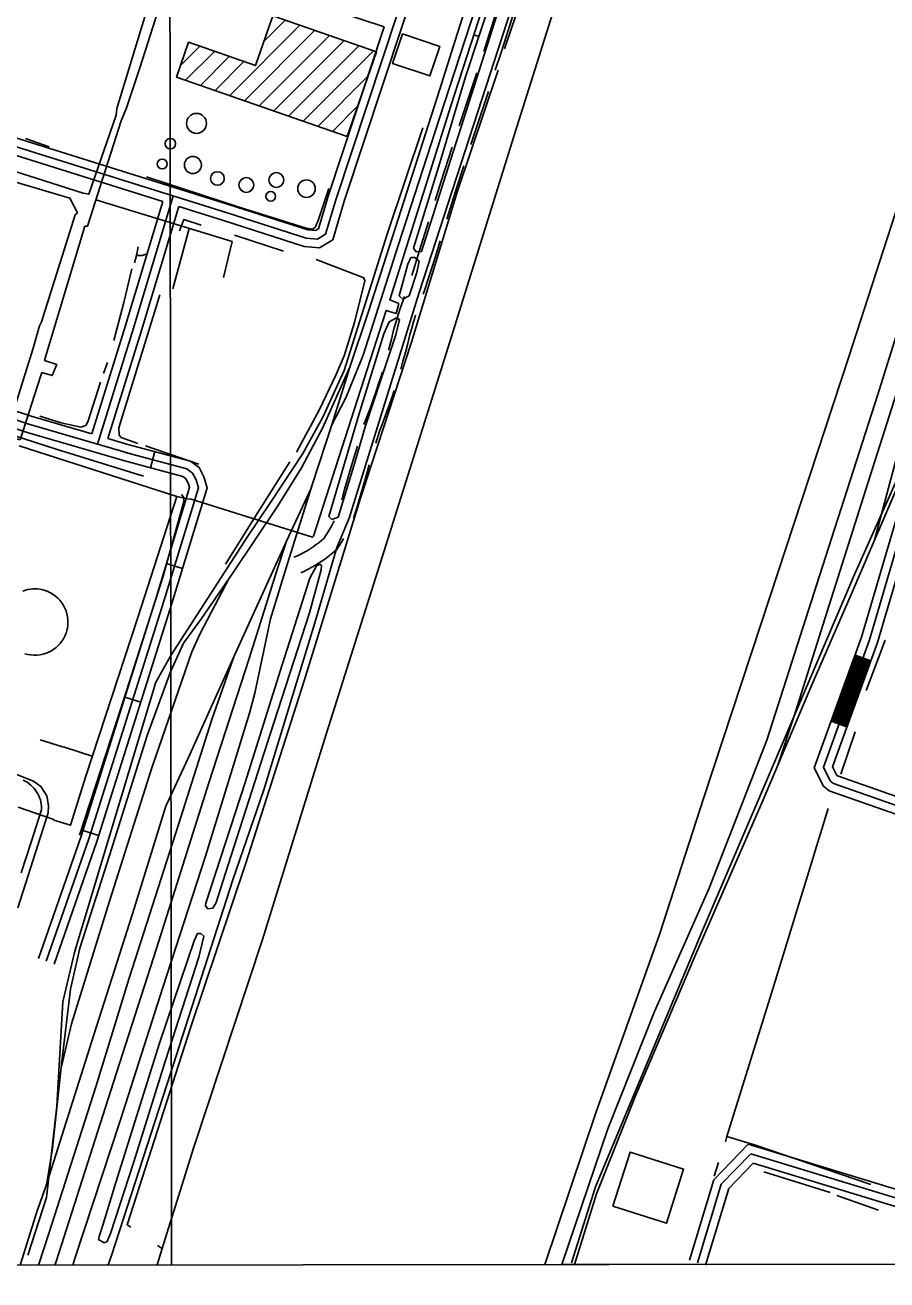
# Model space of a CAD drawing. Extents: x 3297772 to 3335630, y 634068 to 659439.
# Drawn here: x 3327928 to 3329468, y 639447 to 641687 of the extents above; entities that cross this region are included whole.
import ezdxf

# ---------------------------------------------------------------- set-up
doc = ezdxf.new("R2010")
doc.units = 0
for name, color, linetype in [('V-BLDG-OTLN', 7, 'Continuous'), ('V-BORW-IDEN', 7, 'Continuous'), ('V-DOMW-TANK', 7, 'Continuous'), ('V-DTCH-CNTR', 7, 'Continuous'), ('V-GRID-FRAM', 7, 'Continuous'), ('V-GRID-MAJR', 7, 'Continuous'), ('V-RAIL-TRAK', 7, 'Continuous'), ('V-ROAD-CNTR', 7, 'Continuous'), ('V-SITE-OTLN', 7, 'Continuous'), ('V-TOPO-SHOR', 7, 'Continuous'), ('V-UTIL-LINE', 7, 'Continuous')]:
    doc.layers.add(name, color=color, linetype=linetype)

msp = doc.modelspace()

# ---------------------------------------------------------------- linework, layer by layer
at = {"layer": 'V-BLDG-OTLN'}
for p, q in [((3328293.9, 641560.9), (3328419.5, 641686.6)), ((3328320.1, 641551.8), (3328445.7, 641677.4)), ((3328355.1, 641657.5), (3328393.3, 641695.7)), ((3328346.3, 641542.6), (3328472, 641668.3)), ((3328372.5, 641533.5), (3328498.2, 641659.1)), ((3328206, 641614.4), (3328240.6, 641649.1)), ((3328215.2, 641588.4), (3328266.8, 641639.9)), ((3328398.7, 641524.3), (3328524.4, 641650)), ((3328424.9, 641515.2), (3328550.6, 641640.8)), ((3328241.5, 641579.2), (3328293, 641630.8)), ((3328267.7, 641570.1), (3328319.2, 641621.6)), ((3328451.1, 641506), (3328541.4, 641596.4)), ((3328477.3, 641496.9), (3328522.5, 641542))]:
    msp.add_line(p, q, dxfattribs=at)
for points in [[(3328503.5, 641487.7), (3328198.9, 641594.1), (3328220.5, 641656.1), (3328340.1, 641614.4), (3328371.2, 641703.5), (3328556.3, 641638.8)], [(3328602.6, 641671), (3328669.2, 641648.8), (3328651.6, 641596), (3328585, 641618.2)], [(3328978.5, 639578), (3329009.1, 639674.7), (3329104.7, 639644.5), (3329074.1, 639547.8)]]:
    msp.add_lwpolyline(points, close=True, dxfattribs=at)
at = {"layer": 'V-BORW-IDEN'}
for centre, radius in [((3328234.6, 641511.3), 17.8), ((3328187.9, 641475.1), 9.3), ((3328173.3, 641438.8), 8.84), ((3328228.1, 641437), 15.2), ((3328272, 641413), 12.1), ((3328323.6, 641401.4), 13.2), ((3328377.2, 641410.2), 13.2), ((3328431.1, 641394.7), 15.7), ((3328367.3, 641381.1), 8.62)]:
    msp.add_circle(centre, radius, dxfattribs=at)
at = {"layer": 'V-DOMW-TANK'}
msp.add_lwpolyline([(3327924.5, 640676.3), (3327929, 640677.8), (3327933.4, 640678.9), (3327937.8, 640679.7), (3327942, 640680.1), (3327946.2, 640680.2), (3327950.6, 640680.1), (3327955.2, 640679.5), (3327959.8, 640678.6), (3327964.5, 640677.2), (3327969.2, 640675.4), (3327973.8, 640673.2), (3327978.4, 640670.5), (3327982.7, 640667.3), (3327986.8, 640663.8), (3327990.6, 640659.8), (3327994, 640655.4), (3327997, 640650.8), (3327999.6, 640645.9), (3328001.7, 640640.8), (3328003.2, 640635.6), (3328004.3, 640630.3), (3328004.9, 640625.1), (3328005, 640620), (3328004.7, 640615.1), (3328004.1, 640610.3), (3328003, 640605.7), (3328001.7, 640601.4), (3328000.1, 640597.3), (3327998.3, 640593.5), (3327996.2, 640589.8), (3327993.7, 640586.1), (3327990.8, 640582.5), (3327987.5, 640579), (3327983.9, 640575.6), (3327979.9, 640572.5), (3327975.5, 640569.7), (3327970.8, 640567.3), (3327965.8, 640565.2), (3327960.5, 640563.6), (3327955.1, 640562.5), (3327949.6, 640561.9), (3327944.1, 640561.8), (3327938.6, 640562.2), (3327933.2, 640563.1), (3327928, 640564.5)], dxfattribs=at)
at = {"layer": 'V-DTCH-CNTR'}
msp.add_lwpolyline([(3328857.1, 639474), (3328948.1, 639744.9), (3329062, 640063.1), (3329140.9, 640307.5), (3329259.7, 640667.2), (3329399.8, 641094.6), (3329530.7, 641498.5), (3329573.2, 641625.2)], dxfattribs=at)
at = {"layer": 'V-GRID-FRAM'}
msp.add_lwpolyline([(3301870.2, 657630.6), (3333425.5, 657662.7), (3333452, 639478.7), (3301880.8, 639446.5), (3301870.2, 657630.6)], dxfattribs=at)
at = {"layer": 'V-GRID-MAJR'}
msp.add_spline([(3328190.1, 639473.3), (3328186.2, 642502.1), (3328178.2, 648563.4), (3328170.3, 654624.8), (3328166.3, 657657.4)], degree=3, dxfattribs=at)
at = {"layer": 'V-RAIL-TRAK'}
for points in [[(3328013.4, 639473.1), (3328017, 639484.6), (3328098.4, 639730.3), (3328174.2, 639968.3), (3328250.8, 640203.1), (3328329.1, 640458.2), (3328338.7, 640493.8), (3328367, 640626.5), (3328397.4, 640725.7), (3328441.3, 640866), (3328476.4, 640973), (3328508.4, 641076.1), (3328541.9, 641175.3), (3328610.5, 641388.4), (3328668.8, 641570.5), (3328737.4, 641787.6), (3328794.1, 641969.7), (3328820.1, 642104.7), (3328859.1, 642297.9), (3328881.9, 642419.8), (3328892.4, 642468.6), (3328931.5, 642598.9), (3328982.7, 642764), (3329029, 642909.7)], [(3328476.4, 640973), (3328501.3, 641021.6), (3328532.4, 641097.7), (3328595.2, 641294.9), (3328668.1, 641518.7), (3328733.1, 641717.4), (3328743.6, 641755.9)], [(3329272.4, 640363.6), (3329304.4, 640460.8), (3329361.2, 640639.6), (3329434.1, 640869), (3329485.3, 641029.9), (3329574.2, 641312.2), (3329672.7, 641620.8)], [(3328909.8, 639474), (3328949.4, 639600.4), (3329018.7, 639775.2), (3329126.1, 640026.9), (3329246.9, 640303.4), (3329332, 640504.6), (3329404.4, 640670.1), (3329468, 640818.5), (3329523.6, 640949), (3329553.1, 641026.7), (3329605.2, 641187.6), (3329664.4, 641373.4), (3329710.9, 641521.2), (3329728.4, 641582)], [(3329446.1, 640767.5), (3329490.8, 640936.2), (3329541.8, 641106.4), (3329605.3, 641293.3), (3329632.7, 641346), (3329673.1, 641423.6), (3329697.8, 641479.6)], [(3327967.5, 639619.4), (3327977.2, 639682), (3327993.7, 639831.4), (3328009.3, 639965.7), (3328026, 640038.8), (3328079.3, 640204), (3328146.7, 640418.7), (3328188.3, 640532.4), (3328211.6, 640583.4), (3328243.3, 640627.4), (3328299, 640707.8), (3328380.1, 640828.5), (3328422.3, 640896.4), (3328460.3, 640968.6), (3328508, 641074.8)], [(3327981.6, 639473.1), (3327983.7, 639479.5), (3328086.6, 639799.6), (3328163.3, 640038.3), (3328257.5, 640336), (3328328.5, 640556.1), (3328378.8, 640715), (3328395.5, 640765.4), (3328439.8, 640861.2)], [(3327952.4, 639473.1), (3327970.7, 639529.4), (3328054.5, 639791.4), (3328114.4, 639985.2), (3328202.2, 640259.6), (3328262.1, 640447.2), (3328301.1, 640558.7), (3328395.5, 640765.4)], [(3327993.3, 639827.8), (3328011.5, 639904), (3328079, 640122.5), (3328155, 640360.8), (3328226.3, 640567.8), (3328241, 640600.5), (3328293, 640699.3)], [(3328301.1, 640558.7), (3328219.5, 640378.3), (3328179.9, 640292.4), (3328120, 640100.2), (3328051.4, 639883.9), (3327964.4, 639609.5), (3327950, 639570), (3327919.7, 639473)]]:
    msp.add_lwpolyline(points, dxfattribs=at)
at = {"layer": 'V-ROAD-CNTR'}
for p, q in [((3328704.1, 641506.8), (3328735.3, 641601.8)), ((3328724.7, 641473.4), (3328756, 641568.4)), ((3328160.2, 640925.4), (3328152.5, 640896.4)), ((3328209.7, 640716.9), (3328181, 640725.6)), ((3329439.2, 640551.6), (3329411, 640561.8)), ((3328135.1, 640478.1), (3328106.5, 640487.2)), ((3329396.6, 640434.1), (3329368.4, 640444.3)), ((3328060, 640239.7), (3328031.4, 640248.7))]:
    msp.add_line(p, q, dxfattribs=at)
for points in [[(3328202.9, 641363), (3328283, 641337.9), (3328427.2, 641291.7), (3328454.6, 641289), (3328477.9, 641303.6), (3328498.6, 641372.2), (3328636.3, 641789.8), (3328780.6, 642248.3), (3328864.2, 642524.2), (3329042.6, 643072.6), (3329080.1, 643163.9)], [(3327611.1, 641573.1), (3327897.8, 641474.5), (3328287.5, 641352.2), (3328430.3, 641306.5), (3328451, 641304.4), (3328465.2, 641313.4), (3328484.3, 641376.7), (3328622, 641794.4), (3328766.3, 642252.7), (3328849.9, 642528.7), (3329028.5, 643077.8)], [(3328569.7, 641683.5), (3328401.1, 641739.7), (3328070.9, 641851.2), (3327749.7, 641951.8)], [(3329813.5, 641797), (3329753.3, 641625.7), (3329624.8, 641228.4), (3329528.8, 640901.3), (3329436.9, 640589.2), (3329354.5, 640361.9), (3329366.6, 640337.8), (3329372.3, 640333), (3329819.8, 640176.5)], [(3329794.2, 641787.2), (3329739.1, 641630.5), (3329610.5, 641232.8), (3329514.4, 640905.5), (3329422.6, 640593.9), (3329338.2, 640360.9), (3329354.5, 640328.3), (3329364.8, 640319.7), (3329829.5, 640157.2)], [(3328747.8, 641639.7), (3328750.9, 641649), (3328777.2, 641732.7), (3328778, 641735.1)], [(3328768.4, 641606.4), (3328779.4, 641639.8), (3328798.9, 641701.7)], [(3327629.9, 641582.5), (3327902.5, 641488.7), (3328292, 641366.5), (3328433.3, 641321.3), (3328447.4, 641319.9), (3328452.5, 641323.1), (3328470, 641381.2), (3328569.7, 641683.5)], [(3328904.8, 639477.1), (3328947.5, 639612.6), (3329136.9, 640066.3), (3329263.3, 640362.7), (3329410.1, 640706.2), (3329533.5, 640981.7), (3329724.8, 641603.5)], [(3327933.4, 639490.8), (3327966.7, 639593.6), (3327985.1, 639757), (3327995.8, 639943.1), (3328017.4, 640033.4), (3328161.9, 640513.5), (3328188.6, 640561.4), (3328326.5, 640774.1), (3328366.8, 640834.5), (3328424.6, 640921.7), (3328460, 640986.8), (3328498.3, 641070.4), (3328576, 641315.3), (3328639.2, 641503.1)], [(3327899.1, 641458.4), (3328174.3, 641372)], [(3328661, 641373.6), (3328671.7, 641408.4), (3328691.6, 641468.8)], [(3328682.1, 641340.1), (3328700.3, 641399.3), (3328712.2, 641435.4)], [(3328047.6, 640957), (3328107.5, 641150.2), (3328174.3, 641372)], [(3328057.5, 640938.5), (3328121.8, 641145.8), (3328192.9, 641381.9)], [(3328076.4, 640948.6), (3328136.2, 641141.4), (3328202.9, 641363)], [(3328619.2, 641240), (3328633.2, 641284.4), (3328649.2, 641335.3)], [(3328639.6, 641206.7), (3328642.1, 641213), (3328661.9, 641275.4), (3328670.1, 641301.9)], [(3328577.8, 641106.4), (3328578.8, 641110.3), (3328582.9, 641125.9), (3328586.8, 641141.9), (3328590.2, 641153.8), (3328593.7, 641165.6), (3328597.3, 641177.4), (3328601.2, 641189), (3328605.3, 641200.6), (3328605.9, 641202.2)], [(3328599.5, 641072.7), (3328603.5, 641086.6), (3328607.8, 641102.5), (3328612, 641118.6), (3328615.8, 641134.3), (3328619, 641145.5), (3328622.3, 641156.9), (3328625.9, 641168.1), (3328626.2, 641169)], [(3327468.6, 641126), (3327697.6, 641052.2), (3327934.8, 640974.3), (3328117, 640921.2)], [(3328533.8, 640973.5), (3328539.1, 640987.4), (3328544.8, 641002.5), (3328550.3, 641017.7), (3328555.5, 641033), (3328560.6, 641048.3), (3328565.5, 641063.7), (3328566.7, 641067.9)], [(3327772.1, 641043.5), (3327939.2, 640988.6), (3328047.6, 640957)], [(3328554.8, 640940.1), (3328561.4, 640961.9), (3328567.2, 640976.7), (3328573, 640992.2), (3328578.6, 641007.7), (3328584, 641023.4), (3328587.6, 641034.5)], [(3327842.8, 640988.7), (3327930.4, 640960), (3328104, 640909.3)], [(3329564.6, 640970), (3329543.2, 640897), (3329451.2, 640584.5), (3329370.8, 640362.8), (3329378.6, 640347.3), (3329379.8, 640346.2), (3329838.5, 640185.8)], [(3328112, 640938.2), (3328223.8, 640908.5), (3328239.2, 640896.8), (3328247.9, 640880.4), (3328253.6, 640860.7), (3328190.5, 640653.9), (3328056.7, 640229.4), (3327980.5, 640010.5)], [(3328076.4, 640948.6), (3328112, 640938.2)], [(3327966.3, 640015.4), (3328042.5, 640234.1), (3328176.2, 640658.3), (3328237.9, 640860.8), (3328234, 640874.7), (3328227.5, 640886.8), (3328217.1, 640894.7), (3328108, 640923.8)], [(3328494, 640839.3), (3328499.2, 640857.7), (3328507.5, 640886.1), (3328515.8, 640914.5), (3328522, 640935.3)], [(3328104, 640909.3), (3328210.4, 640881), (3328215.8, 640876.9), (3328220, 640869), (3328222.3, 640861), (3328161.9, 640662.7), (3328028.3, 640238.8), (3327952.1, 640020.4)], [(3328514.8, 640805.9), (3328514.9, 640806.1), (3328517.5, 640813.4), (3328519.9, 640820.8), (3328528.1, 640849.4), (3328536.3, 640877.7), (3328543.3, 640901.8)], [(3328408.6, 640736.6), (3328414.8, 640739.3), (3328420.7, 640742.2), (3328426.5, 640745.2), (3328432.2, 640748.4), (3328437.7, 640751.8), (3328443.2, 640755.4), (3328448.5, 640759.2), (3328453.7, 640763.2), (3328458.7, 640767.3), (3328462.4, 640770.5), (3328465.3, 640774.8), (3328468.9, 640780.5), (3328472.4, 640786.3), (3328475.6, 640792.2), (3328478.7, 640798.2), (3328480.4, 640801.8)], [(3328420.7, 640709.1), (3328427.3, 640712.1), (3328434.2, 640715.3), (3328440.8, 640718.8), (3328447.4, 640722.6), (3328453.9, 640726.5), (3328460.2, 640730.7), (3328466.3, 640735.1), (3328472.3, 640739.7), (3328478.2, 640744.4), (3328485.1, 640750.5), (3328490.3, 640758.3), (3328494.5, 640764.8), (3328497.5, 640769.9)], [(3329413.8, 640560.8), (3329371.2, 640443.3)], [(3329416.6, 640559.8), (3329374, 640442.2)], [(3329419.5, 640558.7), (3329376.9, 640441.2)], [(3329422.3, 640557.7), (3329379.7, 640440.2)], [(3329425.1, 640556.7), (3329382.5, 640439.2)], [(3329427.9, 640555.7), (3329385.3, 640438.1)], [(3329430.8, 640554.6), (3329388.2, 640437.1)], [(3329433.6, 640553.6), (3329391, 640436.1)], [(3329436.4, 640552.6), (3329393.8, 640435.1)], [(3327921.5, 640173.4), (3327939.2, 640228.2), (3327958, 640285.5), (3327957.8, 640291.6), (3327957.4, 640295.6), (3327956.7, 640299.6), (3327955.7, 640303.5), (3327954.4, 640307.3), (3327952.8, 640311), (3327951, 640314.6), (3327949, 640318.1), (3327946.6, 640321.3), (3327944.1, 640324.5), (3327941.3, 640327.4), (3327938.4, 640330.1), (3327935.2, 640332.6), (3327931.9, 640334.9), (3327928.4, 640336.9), (3327924.8, 640338.7)], [(3329220.2, 639688.7), (3329158.7, 639625.2), (3329115.3, 639481.6)], [(3329610.4, 639570.1), (3329220.2, 639688.7)], [(3329224.6, 639671.7), (3329172.1, 639617.3), (3329129.6, 639477.3)], [(3329620, 639551.5), (3329224.6, 639671.7)], [(3329229.1, 639654.7), (3329185.4, 639609.5), (3329144, 639472.9)], [(3329600.8, 639541.7), (3329229.1, 639654.7)]]:
    msp.add_lwpolyline(points, dxfattribs=at)
at = {"layer": 'V-SITE-OTLN'}
for p, q in [((3328836, 641836), (3328632.2, 641209.5)), ((3329451.7, 641027.4), (3329579.4, 641437.9)), ((3328632.2, 641209.5), (3328507.3, 640806.3)), ((3329353.1, 640720), (3329451.7, 641027.4)), ((3328507.3, 640806.3), (3328485.1, 640753.9)), ((3328485.1, 640753.9), (3328447.8, 640625.5)), ((3329253.4, 640409.9), (3329353.1, 640720)), ((3328447.8, 640625.5), (3328354.6, 640321.7)), ((3329150.6, 640146.1), (3329253.4, 640409.9)), ((3328354.6, 640321.7), (3328299.7, 640160.8)), ((3328299.7, 640160.8), (3328181.5, 639794.6)), ((3329052.7, 639925.7), (3329150.6, 640146.1)), ((3328969.3, 639716.1), (3329052.7, 639925.7)), ((3328181.5, 639794.6), (3328082.9, 639490)), ((3328887.2, 639474), (3328969.3, 639716.1)), ((3328082.9, 639490), (3328076.8, 639473.2)), ((3328076.8, 639473.2), (3325892.3, 639471)), ((3329804.9, 639475), (3328887.2, 639474))]:
    msp.add_line(p, q, dxfattribs=at)
at = {"layer": 'V-TOPO-SHOR'}
for p, q in [((3327971.4, 641469.2), (3327928.9, 641484.3)), ((3328389.8, 641283.3), (3328302.5, 641311.9)), ((3328075.7, 641084.3), (3328068.6, 641065)), ((3328238.6, 640903.1), (3328143.5, 640935.7)), ((3329464.8, 640588.4), (3329431.2, 640499)), ((3329411.1, 640425), (3329385.5, 640349.5)), ((3329167.4, 639655.9), (3329159.3, 639631.8)), ((3329248.4, 639639.6), (3329366.7, 639602.7)), ((3329378.4, 639597.1), (3329453.1, 639570.8)), ((3328165, 639508.1), (3328173.5, 639502.3))]:
    msp.add_line(p, q, dxfattribs=at)
for points in [[(3329092.2, 643400.6), (3329088.2, 643390.5), (3329101.4, 643385), (3329101.3, 643380.3), (3329263.7, 643329.3), (3329269.9, 643326.2), (3329269.8, 643320.8), (3329264.2, 643296), (3329199.7, 643092.6), (3329131.2, 642880), (3329050, 642625.6), (3328964, 642351.9), (3328887.6, 642117.6), (3328806.4, 641868.7), (3328779.4, 641789.1), (3328738.8, 641666.4), (3328715, 641594.2), (3328669.5, 641441.1), (3328622.5, 641288.8), (3328627, 641281.8), (3328636.4, 641282.5)], [(3329092.2, 643400.6), (3329196.6, 643366.3), (3329267.7, 643343.3), (3329272.4, 643344), (3329277.1, 643347.8), (3329278.7, 643354.8), (3329281.1, 643368), (3329281.1, 643374.2), (3329287.4, 643380.3), (3329299.8, 643381.8), (3329304.4, 643377.8), (3329302.8, 643367), (3329296.3, 643332.9), (3329260.5, 643227), (3329194.5, 643026), (3329110.8, 642754.6), (3329023.2, 642479.3), (3328922.2, 642173.9), (3328833.9, 641907.2), (3328767.7, 641693), (3328684.1, 641432.5), (3328636.4, 641282.5)], [(3329871.9, 642585.5), (3329865.3, 642587.7), (3329609.6, 642670.9), (3329319.2, 642758.4), (3329219, 642787.2), (3329207.1, 642765.6), (3329105.9, 642450.9), (3328991.6, 642083.2), (3328979.5, 642044.2), (3328892.3, 641775.5), (3328806.8, 641505), (3328684.2, 641111.9), (3328576.4, 640769.2), (3328463.1, 640411.2), (3328352.5, 640054.1)], [(3329119.7, 642671.2), (3329049.9, 642459.7), (3328940.9, 642108), (3328868.4, 641890.1), (3328784.7, 641644.2)], [(3328732, 641668.8), (3328738.8, 641666.4), (3328738.8, 641665.7)], [(3328773.5, 641606.2), (3328700.1, 641388.4), (3328618.9, 641120.7), (3328526.8, 640840.5), (3328427.1, 640515.9), (3328321.9, 640188.6), (3328224.3, 639898.5), (3328110.7, 639545), (3328117.2, 639540.6)], [(3328470.8, 641395.2), (3328452.5, 641339.5), (3328447, 641326.4), (3328442.3, 641322.6), (3328430.7, 641324.2), (3328309.3, 641362.5), (3328145.4, 641415.8)], [(3328242.9, 641329.5), (3328212, 641339.8), (3328204.1, 641319.7)], [(3328130.2, 641290.9), (3328127.7, 641275.4), (3328123.7, 641262.2)], [(3328146.6, 641278.5), (3328146.4, 641278.3), (3328137.8, 641275.3), (3328127.7, 641275.4)], [(3328119, 641251.4), (3328104.5, 641191.8), (3328086.9, 641123.8)], [(3328413.2, 640924.1), (3328454.1, 641000.5), (3328483.3, 641061.5), (3328498.4, 641096.3), (3328516.7, 641155.8), (3328535.1, 641230.1), (3328533.6, 641235.5), (3328448.6, 641268)], [(3328624.6, 641271.7), (3328617.7, 641271.8), (3328612.1, 641260.2), (3328596.9, 641203.7), (3328603.1, 641197.5)], [(3328624.6, 641271.7), (3328632.3, 641265.4), (3328628.3, 641245.3), (3328614.8, 641203.6), (3328603.1, 641197.5)], [(3328129.6, 640939.7), (3328100.2, 640950.8), (3328096.3, 640954.7), (3328095.7, 640967.9), (3328169, 641205.3)], [(3328591.9, 641164.2), (3328578.7, 641157.3), (3328569.2, 641135.7), (3328524.6, 640991.1), (3328471.1, 640809.4), (3328476.5, 640803.9)], [(3328591.9, 641164.2), (3328597.3, 641161.1), (3328590.9, 641134), (3328536.8, 640971.6), (3328517.7, 640905.9), (3328487.4, 640808.5), (3328476.5, 640803.9)], [(3328063, 641049.5), (3328040.7, 640978.4), (3328036.8, 640972.2), (3328028.2, 640969.2), (3327992.6, 640976.5), (3327954.8, 640988.4)], [(3328140, 640881.3), (3327983.8, 640929.9), (3327925.1, 640949), (3327883.3, 640961.8), (3327860.1, 640965.1), (3327851.5, 640959.7), (3327837.4, 640940.5), (3327821.4, 640883.2), (3327792.7, 640784.2), (3327753.7, 640663.6), (3327690, 640466.5), (3327678.7, 640430.2), (3327633.4, 640284.8), (3327591.3, 640158)], [(3328286.7, 640724.4), (3328347.2, 640821.6), (3328401.4, 640907.1)], [(3328025.3, 640240.4), (3328100.1, 640468.5), (3328175, 640702.7), (3328211.8, 640836.5), (3328211.8, 640843.5), (3328208, 640849)], [(3328454.9, 640724.2), (3328448.7, 640721.2), (3328436.9, 640699.6), (3328387.5, 640544.9), (3328321.4, 640334.6), (3328251.3, 640118.9), (3328250.5, 640114.3), (3328255.1, 640108.8)], [(3328454.9, 640724.2), (3328458, 640721.9), (3328457.1, 640714.1), (3328436.3, 640637.6), (3328366.3, 640421.1), (3328290.7, 640186), (3328270, 640120.3), (3328263.7, 640110.3), (3328255.1, 640108.8)], [(3327915.4, 640110.9), (3327969.5, 640280.2), (3327970.4, 640293.4), (3327967.4, 640310.5), (3327956.7, 640327.6), (3327943.6, 640337.1), (3327872.5, 640364.8)], [(3329363.1, 640288), (3329262, 639958.7), (3329182.3, 639702.6), (3329179.4, 639693.3)], [(3328242.4, 640064.7), (3328247.7, 640060), (3328238.9, 640022.9), (3328179.2, 639838.1), (3328121.8, 639655.6), (3328081.2, 639529.6), (3328074.9, 639514.9), (3328069.5, 639512.6), (3328059.4, 639518.9), (3328061, 639524.3)], [(3328242.4, 640064.7), (3328236.1, 640064.8), (3328230.6, 640051.6), (3328168.6, 639869.2), (3328090.5, 639620.2)], [(3328352.5, 640054.1), (3328229.1, 639681.8), (3328173.5, 639502.3), (3328164.5, 639473.3)], [(3329439.4, 639616.9), (3329231.6, 639687.4), (3329182.3, 639702.6)], [(3328090.5, 639620.2), (3328067.4, 639544.4), (3328061, 639524.3)]]:
    msp.add_lwpolyline(points, dxfattribs=at)
at = {"layer": 'V-UTIL-LINE'}
msp.add_line((3328221.8, 641323.8), (3328192.1, 641215.9), dxfattribs=at)
for points in [[(3328199.7, 640845), (3328218.7, 640841.3), (3328225.1, 640840.3), (3328442, 640772.3), (3328443.9, 640774.1), (3328573.3, 641177.3), (3328591.4, 641171.7), (3328596, 641189.8), (3328579.8, 641196.3), (3328688.8, 641542.6), (3328774.4, 641805.7), (3328793.4, 641800.1), (3328797.1, 641818.2), (3328779.1, 641825.6), (3328876.8, 642131.1), (3328972.7, 642434), (3328993.5, 642427.5), (3329000.1, 642447.4), (3328980.2, 642453.9), (3329108.7, 642858)], [(3327858.4, 641550.5), (3327868.4, 641550.4), (3327838.6, 641456.4), (3327851.3, 641451.7), (3327850.3, 641444.5), (3328032, 641386.7), (3328042, 641384.8), (3328091.2, 641525.8), (3328092.2, 641537.6), (3328141.6, 641699.5), (3328170.5, 641790.8), (3328177.9, 641806.1), (3328251.5, 642040.3), (3328256.1, 642048.4), (3328315.7, 642236.5), (3328390.2, 642476.1), (3328392.1, 642483.3), (3328407, 642529.4), (3328407.9, 642535)], [(3328429.6, 642528.3), (3328426.9, 642525.6), (3328412, 642477.7), (3328410.1, 642467.8), (3328343, 642252.6), (3328273.2, 642036.5), (3328267.7, 642033.8), (3328191.4, 641798.8), (3328189.5, 641786.1), (3328133.6, 641610.7), (3328109.5, 641539.3), (3328100.2, 641515.8), (3328039.7, 641327.8), (3328035.2, 641327.8), (3327965.2, 641096.3), (3327963.3, 641088.2), (3327985, 641080.7), (3327976.7, 641060.9), (3327958.6, 641066.5), (3327955.8, 641059.2), (3327919.5, 640946.2)], [(3327919.5, 640946.2), (3327894.2, 640953.7), (3327942.7, 641110.1), (3327953.9, 641149.9), (3327957.6, 641157.1), (3328018.1, 641347.9), (3328021.8, 641351.5), (3328008.4, 641377.9), (3327836.6, 641428.3), (3327826.8, 641449.2), (3327858.4, 641550.5)], [(3328054.9, 641374.9), (3328298.2, 641300.4), (3328282.9, 641236)], [(3327917.6, 640935.4), (3328199.7, 640845), (3328129.9, 640629), (3328036.9, 640346), (3328009.8, 640258.3), (3327980, 640267.6), (3327980, 640268.5), (3327915.8, 640290.8)], [(3328048.4, 640381.8), (3327999, 640397.6), (3327995.4, 640398.5), (3327955.3, 640410.8)]]:
    msp.add_lwpolyline(points, dxfattribs=at)

doc.saveas('drawing.dxf')
